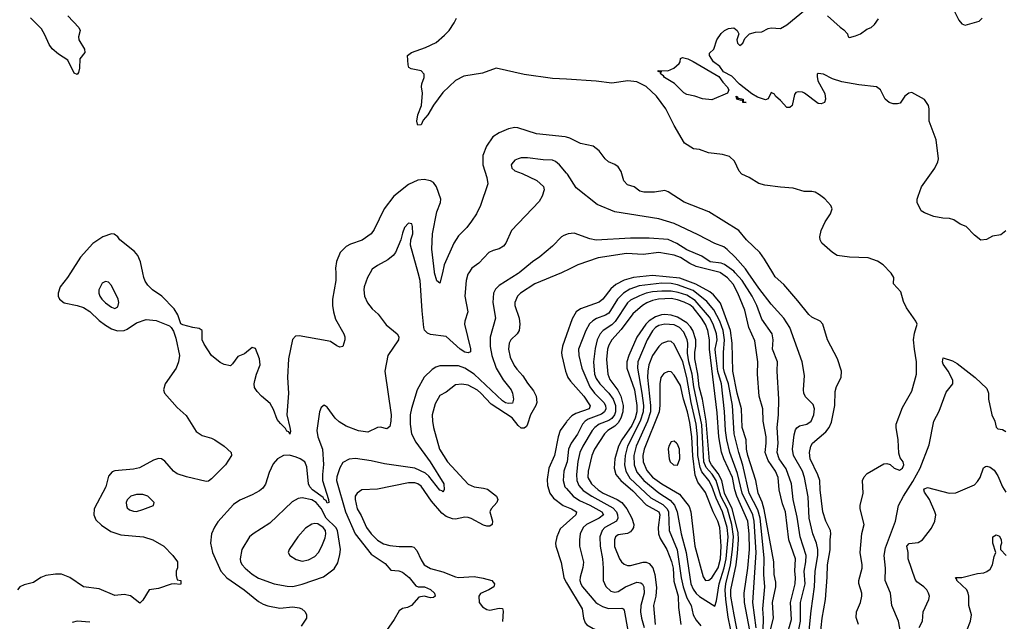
# Model space of a CAD drawing. Header units: inches. Extents: x 884549 to 1028252, y 526810 to 653624.
# Tile 632 of 656: x 976502 to 982801, y 567769 to 571619. Entities that reach past the tile are written whole.
import ezdxf

# ---------------------------------------------------------------- set-up
doc = ezdxf.new("R2010")
doc.units = ezdxf.units.IN
doc.header["$MEASUREMENT"] = 0
for name, color, linetype in [('A9576', 7, 'Continuous'), ('A9577', 7, 'Continuous'), ('A9586', 7, 'Continuous'), ('A9587', 7, 'Continuous')]:
    doc.layers.add(name, color=color, linetype=linetype)

msp = doc.modelspace()

# ---------------------------------------------------------------- linework, layer by layer
at = {"layer": 'A9576', "color": 5}
for points, elevation in [([(976826.8, 570000), (976807.6, 569970), (976761.7, 569910), (976747.4, 569870), (976747.9, 569850), (976756.9, 569830), (976787, 569807), (976870, 569791.5), (976910, 569777.2), (976950, 569751.3), (977010, 569695), (977050, 569664.1), (977090, 569641.5), (977128, 569628), (977170, 569630.8), (977190, 569639.4), (977250, 569679.4), (977310, 569700.2), (977374, 569694), (977459.3, 569659.3), (977470.4, 569650.4), (977485.3, 569625.3), (977501.7, 569581.7), (977525.3, 569470), (977517.6, 569430), (977502, 569390), (977431.8, 569290), (977421.3, 569250), (977428.2, 569230), (977510, 569137.6), (977565.9, 569085.9), (977630, 568984.4), (977670, 568959.5), (977730, 568942), (977750, 568930.3), (977810.5, 568890), (977855.5, 568850), (977858, 568830), (977819.5, 568770), (977730, 568681.1), (977710, 568667.1), (977695.6, 568664.4), (977570, 568693.3), (977510, 568712.5), (977485.6, 568730), (977430, 568794.8), (977410, 568808.2), (977390, 568811.2), (977358.7, 568801.3), (977268.3, 568751.7), (977230, 568742.5), (977110, 568732.8), (977093.4, 568726.6), (977070, 568698.7), (977052.8, 568630), (976979.3, 568490), (976976.1, 568450), (976990, 568417.8), (977024.7, 568384.7), (977084.7, 568344.7), (977150, 568323.9), (977294, 568310), (977353, 568290), (977423, 568250), (977481, 568190), (977510.8, 568150), (977510.9, 568110.9), (977502.8, 568090), (977503.5, 568063.5), (977510, 568034), (977532, 568030), (977532, 568010), (977530, 568006), (977489.5, 568009.5), (977470, 568006.6), (977390, 567980.3), (977330, 567971.8), (977290, 567903.7), (977270, 567886), (977210, 567932.3), (977170, 567940.7), (977110, 567935.6), (977010, 567976.4), (976910, 567989.7), (976823, 568050), (976770, 568071.6), (976730, 568071.9), (976670, 568063.1), (976637.6, 568050), (976590, 568016.8), (976530, 568002), (976503.8, 567990), (976488.9, 567970)], 2220), ([(978523.7, 570000), (978524.5, 569950), (978502.6, 569830), (978502.3, 569790), (978508.6, 569750), (978522.9, 569702.9), (978576.5, 569610), (978581.7, 569590), (978581.3, 569570), (978570, 569529), (978550, 569522.9), (978530, 569531.6), (978490, 569559.6), (978470, 569565.1), (978290, 569596.9), (978266.7, 569593.3), (978247.3, 569572.7), (978220.7, 569450), (978215.2, 569330), (978222.4, 569230), (978210.3, 569090), (978230.2, 569009.8), (978234, 568986), (978230, 568967.6), (978222.9, 568982.9), (978210, 568986.9), (978202.8, 569002.8), (978170, 569034.4), (978150, 569060.9), (978125.9, 569125.9), (978103.7, 569163.7), (978049.6, 569210), (978020.2, 569240.2), (978004.8, 569264.8), (978001.8, 569290), (978006, 569310), (978016.8, 569350), (978041, 569410), (978036.2, 569450), (978010, 569515.3), (977990, 569522), (977939.1, 569480.9), (977896.9, 569463.1), (977863.5, 569416.5), (977850, 569405.2), (977810, 569412), (977785.1, 569425.1), (977729.7, 569469.7), (977682, 569542), (977669.2, 569570), (977668.7, 569630), (977650, 569644), (977610, 569649.2), (977546, 569666), (977533.2, 569673.2), (977514, 569730), (977489.4, 569770), (977412.3, 569850), (977351.1, 569891.1), (977321.4, 569921.4), (977305.6, 569945.6), (977296.9, 569970), (977290.2, 570000)], 2220), ([(978744.4, 570000), (978726.2, 569970), (978705.8, 569910), (978703.6, 569890), (978708.9, 569850), (978727.3, 569807.3), (978757.6, 569770), (978795.3, 569735.3), (978846.5, 569666.5), (978916.3, 569610), (978928, 569590), (978924.9, 569570), (978857.6, 569470), (978836.9, 569370), (978877.4, 569090), (978877, 569050), (978870, 569017), (978850, 569000.7), (978810, 569011.8), (978790.4, 569009.6), (978730, 568980.5), (978670, 568988.9), (978590, 569018.9), (978546.2, 569046.2), (978520.5, 569070), (978470, 569139.3), (978450, 569152.7), (978430, 569137.2), (978419.5, 569110), (978402, 568990), (978410.2, 568950), (978439.6, 568870), (978446.1, 568773.9), (978439, 568710), (978439.7, 568670), (978478.5, 568550), (978480.4, 568530), (978470, 568525.3), (978462.7, 568542.7), (978450, 568548.7), (978442.5, 568562.5), (978375.9, 568610), (978358.2, 568630), (978349.9, 568650.1), (978338.1, 568758.1), (978325.6, 568790), (978296.9, 568810), (978270, 568820.2), (978228.2, 568831.8), (978190, 568831.2), (978150.2, 568809.8), (978123.4, 568776.6), (978098.2, 568721.8), (978073.8, 568646.2), (978057.9, 568622.1), (978036, 568604), (977990, 568579.1), (977910, 568545.4), (977870, 568516.3), (977770, 568405.4), (977747.7, 568372.3), (977728.3, 568330), (977723.2, 568270), (977735.2, 568210), (977789.5, 568090), (977826.8, 568046.8), (977938.8, 567970), (978030, 567897.1), (978059.4, 567879.4), (978090, 567868.8), (978165.8, 567854.2), (978250, 567861.3), (978290, 567856.5), (978306.8, 567850), (978327.3, 567830), (978336.3, 567810), (978337.3, 567790), (978302, 567738)], 2240), ([(979696.7, 570000), (979690, 569994.6), (979570, 569918), (979545.6, 569894.4), (979532.6, 569870), (979529.4, 569810), (979545.6, 569710), (979511.6, 569588.4), (979511.5, 569528.5), (979523.4, 569470), (979550.1, 569390.1), (979594.9, 569314.9), (979646.3, 569250), (979655.1, 569230), (979662, 569190), (979655.2, 569164.8), (979630, 569162.4), (979610, 569168.5), (979590, 569181.3), (979410, 569350), (979350, 569390.4), (979310, 569403.4), (979190, 569403.7), (979163.3, 569396.7), (979140, 569380), (979090, 569331.3), (979043.8, 569250), (979008.5, 569131.5), (979000.8, 569090), (978999.8, 569030), (979008.9, 568970), (979035.7, 568915.7), (979127.3, 568790), (979214.9, 568650), (979218.4, 568610), (979210, 568596), (979204, 568604), (979190, 568608.5), (979118.8, 568698.8), (979097.5, 568717.5), (979030, 568749.9), (978836.2, 568776.2), (978750, 568797), (978650, 568811.8), (978610, 568807.2), (978570, 568785.1), (978550, 568752), (978530, 568694), (978529.4, 568670), (978586.8, 568470), (978648.7, 568328.7), (978750, 568199.6), (978840.3, 568140.3), (978877.1, 568097.1), (978927.6, 568092.4), (978950, 568084.5), (978993.8, 568050), (979036.7, 567996.7), (979050.3, 567990.3), (979091.3, 567990), (979130, 567972.4), (979154.8, 567950), (979161, 567930), (979150, 567921.2), (979130, 567919.3), (979089.5, 567929.5), (979055.6, 567924.4), (979009, 567871), (978983.1, 567856.9), (978950, 567851.1), (978930, 567836.3), (978898.7, 567781.3), (978847.6, 567710)], 2260), ([(979967.8, 570000), (979796.9, 569930), (979705.6, 569870), (979687.6, 569850), (979668.6, 569810), (979669.4, 569790), (979697.1, 569710), (979702, 569670), (979696.8, 569630), (979685.4, 569610), (979643, 569570), (979633.1, 569550), (979628.4, 569510), (979640.5, 569460.5), (979666, 569406), (979682, 569382), (979720.7, 569340.7), (979750, 569292.4), (979790, 569244.7), (979805.7, 569210), (979809.6, 569170), (979804.7, 569150), (979770.8, 569090), (979751.7, 569030), (979743.4, 569016.6), (979730, 569005), (979710, 569006.3), (979690, 569023.2), (979651.6, 569071.6), (979518.4, 569158.4), (979452.4, 569230), (979430, 569247.7), (979370, 569279.6), (979330, 569287.4), (979290, 569283.8), (979230, 569235.3), (979190, 569213.7), (979159.1, 569160.9), (979141.3, 569090), (979142, 569050), (979149.2, 569010), (979188.3, 568870), (979238.3, 568790), (979370, 568648.1), (979410, 568629.5), (979470, 568621.8), (979494.2, 568614.2), (979552.4, 568570), (979560.8, 568550), (979554.9, 568530), (979518.7, 568490), (979508.9, 568470), (979527.2, 568410), (979524.4, 568390), (979510, 568378), (979490, 568377.8), (979470, 568383.7), (979390, 568427.2), (979370, 568433.6), (979350, 568435), (979290, 568422.6), (979270, 568425.4), (979230, 568441), (979202.5, 568462.5), (979137.4, 568537.4), (979070, 568633.8), (979050, 568649), (979030, 568656.3), (978990, 568655), (978790, 568614.8), (978691.3, 568610), (978661.1, 568590), (978649.2, 568570), (978648.1, 568550), (978661.6, 568490), (978687.2, 568447.2), (978721.4, 568370), (978750.1, 568330.1), (978790, 568289.4), (978830, 568266.1), (978870, 568255.5), (978930, 568247.2), (979007.7, 568247.7), (979023, 568243), (979043.5, 568223.5), (979070, 568163.1), (979090, 568131.6), (979130, 568107.5), (979210, 568087.1), (979290, 568053.4), (979310, 568050.1), (979410, 568055.7), (979466.5, 568046.5), (979522, 568030), (979540.3, 568010), (979535.6, 567990), (979503.1, 567970), (979450, 567948.4), (979439, 567930), (979442.3, 567890), (979461.8, 567861.8), (979490, 567844.7), (979510, 567841.3), (979570, 567852.7), (979590, 567851.5), (979594.7, 567834.7), (979591, 567769)], 2280), ([(979374.7, 570000), (979368.4, 569990), (979357.7, 569950), (979349.4, 569850), (979369.3, 569750), (979349.6, 569690.4), (979348.3, 569670), (979386.4, 569513.6), (979385.1, 569494.9), (979370, 569486.8), (979350, 569492.3), (979320.2, 569510), (979230, 569592.2), (979130, 569603.9), (979110, 569613.3), (979092.2, 569632.2), (979086.9, 569650), (979076.2, 569756.2), (979064.5, 569950), (979050.9, 570000)], 2240), ([(979205.8, 570000), (979190, 569934), (979170, 569949.3), (979156.4, 570000)], 2220), ([(980000, 569602.8), (979974.4, 569530), (979968.9, 569490), (979971.2, 569470), (979993.5, 569370), (980000, 569353.2)], 2320), ([(980000, 569046.7), (979960.2, 568990), (979946.4, 568950), (979922.5, 568830), (979886.2, 568750), (979877.1, 568677.1), (979877.7, 568637.7), (979892.5, 568590), (979917.3, 568557.3), (979977.8, 568510), (980000, 568501.8)], 2320), ([(980000, 568779.4), (979982.1, 568730), (979977.8, 568670), (979989.5, 568630), (980000, 568618.3)], 2340), ([(980000, 568397.4), (979958.7, 568361.3), (979937.5, 568310), (979930.2, 568270), (979932.2, 568250), (979966.3, 568146.3), (979983.1, 568050), (979990.6, 568030), (980000, 568014.7)], 2320), ([(976950, 567764.8), (976870, 567769.8), (976837.6, 567762.4)], 2240)]:
    msp.add_lwpolyline(points, dxfattribs=dict(at, elevation=elevation))
for points, elevation in [([(977050, 569943.6), (977030, 569933.6), (977007.8, 569890), (977007.8, 569870), (977014, 569850), (977027.1, 569830), (977050, 569808), (977090, 569780.3), (977110, 569772.2), (977130, 569782), (977135.6, 569810), (977130.9, 569830), (977090, 569918), (977070, 569940.7)], 2240), ([(977250, 568581.7), (977214, 568570), (977190, 568546), (977183.6, 568530), (977184.7, 568510), (977190, 568496.3), (977203.9, 568483.9), (977230, 568473.7), (977250, 568472.2), (977290, 568484.9), (977357.2, 568510), (977362, 568530), (977321.2, 568570), (977290, 568581.1)], 2240), ([(978310, 568559.9), (978283.6, 568556.4), (978246.1, 568533.9), (978102, 568398), (977995.8, 568330), (977971.8, 568310), (977922.4, 568230), (977912.2, 568170), (977915.2, 568150), (977925.2, 568130), (977943.6, 568110), (977990, 568070.9), (978030, 568046.6), (978130, 568010.2), (978214, 567994), (978250, 567992.1), (978310, 568007.8), (978445.2, 568054.8), (978514.5, 568105.5), (978536.4, 568143.6), (978550, 568197.1), (978553.4, 568230), (978534.4, 568350), (978525, 568370), (978462.4, 568430), (978430, 568492), (978398.4, 568530), (978370, 568547.6)], 2260), ([(978390, 568396.4), (978370, 568392.1), (978330, 568366.3), (978281.7, 568310), (978224.9, 568230), (978219.1, 568210), (978230.6, 568190), (978270, 568164), (978310, 568154.7), (978350, 568162), (978390, 568185.2), (978412.7, 568210), (978435.3, 568250), (978455.8, 568304.2), (978460.2, 568330), (978457.5, 568350), (978443.8, 568370), (978410, 568393.3)], 2280)]:
    msp.add_lwpolyline(points, close=True, dxfattribs=dict(at, elevation=elevation))
at = {"layer": 'A9577', "color": 5}
for points, elevation in [([(976810, 571643.1), (976880.5, 571570), (976888.2, 571550), (976878.7, 571510), (976881.3, 571490), (976915.8, 571430), (976918.4, 571410), (976886.9, 571370), (976884, 571310), (976878, 571282), (976870, 571269.3), (976850, 571278), (976810, 571359.7), (976750, 571399.3), (976710, 571433.3), (976690, 571460.4), (976663, 571523), (976640.8, 571560.8), (976570.6, 571630.6)], 2180), ([(980000, 571237.8), (979910, 571243.7), (979729.1, 571269.1), (979550, 571309), (979463.6, 571276.4), (979342.8, 571257.2), (979290, 571231.3), (979210, 571154), (979150, 571072), (979112.9, 571010), (979084, 570976), (979070, 570947), (979050, 570945.1), (979046, 570950), (979043.5, 570970), (979049.7, 571010), (979072.2, 571070), (979078.4, 571150), (979072, 571190), (979074.5, 571210), (979089.4, 571250), (979089.3, 571270), (979070, 571292), (979005.6, 571305.6), (978992.5, 571312.5), (978986.6, 571330), (978984, 571390), (979009, 571410), (979098.6, 571441.4), (979166.3, 571473.7), (979220.5, 571519.5), (979249.1, 571550.9), (979281.3, 571598.7), (979296.5, 571630)], 2180), ([(980000, 570867.6), (979990.6, 570870.6), (979809, 570889), (979688.2, 570928.2), (979669.8, 570929.8), (979630, 570921.2), (979570, 570895.9), (979529.2, 570870), (979488.5, 570810), (979465.7, 570750), (979465.5, 570690), (979490.2, 570609.8), (979496.1, 570570), (979450.3, 570430), (979423.9, 570376.1), (979392.6, 570330), (979362.4, 570290), (979310, 570235.7), (979280.4, 570190), (979217.8, 570050), (979205.8, 570000)], 2220), ([(980000, 570637.3), (979956.4, 570690), (979930, 570711.9), (979910, 570719.8), (979850, 570722), (979750, 570735.3), (979710, 570735.1), (979690, 570729.6), (979670, 570719.7), (979650, 570698), (979646.5, 570690), (979650.4, 570670), (979670, 570652.4), (979715.6, 570635.6), (979809.4, 570589.4), (979852.4, 570552.4), (979857.6, 570530), (979844.2, 570490), (979825, 570455), (979649.2, 570270.8), (979612, 570190), (979596.4, 570170), (979570, 570152.8), (979530, 570142.9), (979503.5, 570130), (979438.7, 570061.3), (979393.8, 570030), (979374.7, 570000)], 2240), ([(979156.4, 570000), (979155.1, 570004.9), (979139.3, 570150), (979142.3, 570250), (979171.3, 570390), (979194.3, 570450), (979196.6, 570470), (979168.9, 570550), (979150, 570576.8), (979130, 570588.8), (979090, 570596.5), (979050, 570591.9), (978990, 570565.6), (978894.7, 570490), (978834.5, 570410), (978770, 570277), (978750, 570249.6), (978692.3, 570207.7), (978617.6, 570182.4), (978590, 570167.8), (978551.3, 570128.7), (978528.1, 570071.9), (978523.2, 570030), (978523.7, 570000)], 2220), ([(979050.9, 570000), (979002.6, 570177.4), (979003.6, 570210), (979016.9, 570250), (979015.6, 570295.6), (979010, 570314), (978990, 570318), (978963.7, 570290), (978950, 570254), (978940.3, 570210), (978906.9, 570130), (978891.5, 570110), (978857.7, 570082.3), (978790, 570047), (978757.9, 570022.1), (978744.4, 570000)], 2240), ([(977290.2, 570000), (977274.7, 570070), (977256.9, 570110), (977235.7, 570135.7), (977142.9, 570210), (977129.5, 570230), (977106.5, 570246.5), (977090, 570248.2), (977033.4, 570230), (976970, 570187.6), (976890, 570098.7), (976826.8, 570000)], 2220), ([(980000, 570245.2), (979982.4, 570237.6), (979968.4, 570230), (979910, 570171.1), (979830, 570100.9), (979782.6, 570070), (979696.7, 570000)], 2260), ([(980000, 570014.1), (979990, 570009.1), (979967.8, 570000)], 2280)]:
    msp.add_lwpolyline(points, dxfattribs=dict(at, elevation=elevation))
at = {"layer": 'A9586', "color": 5}
for points, elevation in [([(981304.9, 567715.1), (981323.8, 567790), (981317.1, 567890), (981340.4, 567990), (981339.4, 568019.4), (981328.9, 568070), (981327.6, 568150), (981264.3, 568484.3), (981251.6, 568531.6), (981227.2, 568590), (981210.9, 568670), (981159.8, 568830), (981152.5, 568870), (981149.3, 568930), (981123.1, 569010), (981120.3, 569130), (981092.8, 569230), (981065.2, 569370), (981060.5, 569550), (981050.2, 569630), (980984.9, 569804.9), (980939.6, 569859.6), (980917.5, 569877.5), (980826.7, 569926.7), (980725.4, 569965.4), (980550, 569983.2), (980429.8, 569970.2), (980370, 569953.4), (980315.4, 569924.6), (980282.9, 569897.1), (980231.8, 569830), (980210, 569811.1), (980089, 569770), (980062.9, 569750), (980035.7, 569704.3), (980000, 569602.8)], 2320), ([(981407.8, 567670), (981438.9, 567781.1), (981434.2, 567890), (981463.1, 568010), (981464.7, 568050), (981460.2, 568090), (981465, 568170), (981423.6, 568290), (981401.3, 568470), (981382.2, 568522.2), (981361.7, 568610), (981353.7, 568690), (981337.2, 568730), (981290, 568798.5), (981270.7, 568850), (981277.6, 568910), (981276.7, 568950), (981258.7, 569050), (981256.5, 569130), (981231.7, 569210), (981222.5, 569350), (981223.2, 569430), (981205.1, 569565.1), (981167.7, 569650), (981140.5, 569760.5), (981096.5, 569870), (981066, 569926), (981030, 569968.4), (980985.9, 570000)], 2280), ([(981475.7, 567664.3), (981497.5, 567770), (981497.1, 567890), (981526.8, 568010), (981520.9, 568090), (981531.7, 568150), (981532.9, 568190), (981495.2, 568310), (981476.4, 568436.4), (981450.9, 568550), (981438.7, 568650), (981405.4, 568745.4), (981361.3, 568810), (981347.4, 568850), (981354, 568910), (981347.2, 569010), (981357.5, 569090), (981359.5, 569190), (981346.9, 569370), (981351.1, 569430), (981317.3, 569510), (981322.7, 569570), (981315.2, 569610), (981250, 569702.7), (981217.6, 569790), (981188.4, 569850), (981124.1, 569950), (981079.3, 570000)], 2260), ([(981551.3, 567690), (981564.4, 567835.6), (981587, 567990), (981591.1, 568090), (981608.1, 568190), (981608.6, 568230), (981599.9, 568270), (981575.9, 568330), (981553.6, 568430), (981545.7, 568565.7), (981523.6, 568690), (981509.3, 568730), (981453.1, 568830), (981445, 568870), (981456.9, 568963.1), (981465.1, 568994.9), (981472.9, 569007.1), (981490, 569019.7), (981536.9, 569030), (981564.8, 569050), (981583, 569090), (981587.2, 569130), (981577.3, 569157.3), (981530, 569206.6), (981519.3, 569230), (981516.5, 569250), (981522, 569342), (981508.7, 569430), (981429.9, 569650), (981390, 569708.8), (981310, 569798.9), (981230, 569901.1), (981162.2, 570000)], 2240), ([(981622.7, 567670), (981634.8, 567790), (981658.2, 567910), (981668.7, 568051.3), (981669.2, 568130), (981687.3, 568227.3), (981686.9, 568290), (981691.7, 568330), (981688.3, 568350), (981659.1, 568410), (981639.9, 568470), (981623.1, 568610), (981620.7, 568670), (981607.8, 568707.8), (981559.9, 568810), (981554.1, 568850), (981563.2, 568890), (981573, 568910), (981658.5, 568981.5), (981679.8, 569010), (981695.7, 569044.3), (981716.1, 569150), (981720, 569240), (981728.2, 569271.8), (981758.2, 569330), (981758.5, 569370), (981733.7, 569450), (981670.9, 569570), (981640.5, 569670), (981622, 569690), (981570, 569715.1), (981550, 569732.6), (981480.5, 569820.5), (981390, 569924.4), (981334.6, 569974.6), (981319.3, 570000)], 2220), ([(981868.7, 567750), (981853.5, 567793.5), (981856.2, 567830), (981881.2, 567890), (981889.8, 567930), (981889, 567950), (981870.5, 568010.5), (981871.2, 568031.2), (981891.1, 568110), (981892.7, 568130), (981878.9, 568210), (981889.2, 568330.8), (981903.5, 568390), (981878.7, 568490), (981878.6, 568510), (981898.6, 568590), (981893.7, 568670), (981905.2, 568694.8), (981924.5, 568715.5), (982030, 568776.3), (982050, 568779.1), (982070, 568774), (982097.3, 568750), (982130, 568737.6), (982150.7, 568750), (982157.6, 568770), (982153.5, 568790), (982135.1, 568815.1), (982125.3, 568845.3), (982122.2, 568930), (982108.5, 569010), (982109.7, 569030), (982150, 569137.3), (982210, 569242), (982238.8, 569350), (982240.2, 569430), (982225.6, 569510), (982221, 569570), (982226.6, 569613.4), (982244.5, 569670), (982236, 569690), (982176.4, 569776.4), (982156.8, 569816.8), (982138.1, 569878.1), (982091.6, 569930), (982094.3, 569970), (982077.3, 569997.3), (982074.5, 570000)], 2180), ([(981257.9, 567710), (981260.8, 567790), (981255.6, 567850), (981268.8, 567990), (981262.4, 568070), (981264, 568176), (981238.3, 568430), (981223.2, 568483.2), (981169.5, 568590), (981128.1, 568768.1), (981101.8, 568850), (981072, 568970), (981062.3, 569150), (981036.4, 569290), (981010, 569361.3), (981004.5, 569390), (981003.9, 569490), (981010.2, 569570.2), (981002.9, 569630), (980980.2, 569690), (980942.6, 569762.6), (980897, 569817), (980810, 569886.4), (980710, 569922.4), (980669.8, 569930.2), (980610, 569932.4), (980464.2, 569915.8), (980404.7, 569895.3), (980365.8, 569870), (980326.8, 569830), (980270, 569741.6), (980250, 569728.1), (980192.4, 569707.6), (980168.1, 569691.9), (980147.4, 569672.6), (980123.6, 569630), (980077.9, 569510), (980079.3, 569470), (980098.4, 569390), (980150.4, 569270), (980180.1, 569230), (980239, 569170), (980250.4, 569150), (980252.4, 569130), (980242.7, 569110), (980224.6, 569095.4), (980138, 569062), (980119.4, 569050), (980101.6, 569030), (980070, 568966.9), (980030, 568909), (980012.5, 568870), (980003.8, 568790), (980000, 568779.4)], 2340), ([(981213.3, 567726.7), (981191.9, 567890), (981214.4, 568210), (981201.3, 568410), (981191.7, 568451.7), (981123, 568590), (981094.8, 568714.8), (981045.3, 568850), (981025, 568930), (981016.9, 568990), (981011.7, 569111.7), (980991.6, 569288.4), (980968.5, 569368.5), (980952.6, 569487.4), (980952.3, 569510), (980963.1, 569570), (980960.1, 569610), (980939.2, 569670), (980915, 569715), (980823.3, 569823.3), (980770, 569855.9), (980714, 569874), (980670, 569881.7), (980610, 569883.1), (980550, 569877.2), (980510.3, 569869.7), (980466.8, 569853.2), (980410, 569824), (980390, 569808.4), (980312.2, 569687.8), (980290, 569666.8), (980235.5, 569630), (980216.1, 569610), (980196.6, 569570), (980183.7, 569516.3), (980173.4, 569430), (980179.7, 569350), (980190, 569323.7), (980213.3, 569290), (980270.5, 569230), (980299, 569190), (980313.9, 569150), (980313.8, 569110), (980306.3, 569090), (980290, 569067.8), (980270, 569054.5), (980208.9, 569030), (980182.4, 569010), (980165.4, 568990), (980103.7, 568890), (980084.9, 568850), (980072, 568792), (980065, 568710), (980066.6, 568670), (980079.5, 568639.5), (980107.5, 568607.5), (980161.5, 568570), (980295.6, 568495.6), (980319.1, 568470), (980327.4, 568450), (980328.8, 568430), (980319.2, 568410), (980245.5, 568370), (980227.8, 568350), (980214.4, 568310), (980214.8, 568250), (980230.1, 568169.9), (980235.3, 568110), (980235.5, 568030), (980251.5, 567991.5), (980283, 567963), (980310, 567955.1), (980330, 567960.4), (980377.2, 567990), (980450, 568019.5), (980476.4, 568016.4), (980487.4, 568007.4), (980495, 567990), (980496.8, 567950), (980475.7, 567870), (980474.6, 567830), (980479.4, 567790), (980496.3, 567730)], 2360), ([(981174, 567710), (981138.6, 567890), (981136.8, 567950), (981160.9, 568110), (981171.2, 568230), (981168.6, 568328.6), (981159.9, 568410), (981090.2, 568570), (981077.5, 568610), (981062.1, 568690), (981006.1, 568810), (980992.6, 568852.6), (980974, 568950), (980963, 569103), (980915.7, 569510), (980915.7, 569570), (980903.9, 569630), (980888.4, 569668.4), (980864.4, 569710), (980810, 569778), (980790, 569794.4), (980752.5, 569812.5), (980710, 569827.4), (980670, 569835.4), (980588.4, 569831.6), (980550, 569822.1), (980513.4, 569806.6), (980485.9, 569790), (980423.8, 569736.2), (980350, 569636.7), (980289.7, 569570), (980270, 569536.8), (980262.4, 569510), (980255.6, 569444.4), (980264.1, 569350), (980277, 569317), (980328.1, 569248.1), (980346.9, 569210), (980361.9, 569150), (980359.5, 569110), (980347, 569070), (980330, 569039.4), (980310, 569018.6), (980264.8, 568990), (980242.4, 568970), (980179.4, 568870), (980162.2, 568830), (980139.3, 568730), (980137.6, 568690), (980159.4, 568650), (980203.3, 568610), (980234.6, 568590), (980324.7, 568550), (980353.3, 568530), (980386.4, 568490), (980417.4, 568430), (980430.6, 568390), (980428.9, 568370), (980421.9, 568358.1), (980410, 568342.7), (980390, 568330.5), (980330, 568323.2), (980314.4, 568310), (980306.5, 568290), (980307.4, 568247.4), (980338.3, 568170), (980351.1, 568151.1), (980370, 568134.7), (980390, 568127), (980410, 568126.8), (980490, 568148), (980510, 568147.9), (980530, 568140.4), (980552.5, 568112.5), (980566.2, 568070), (980575.2, 567984.8), (980571.7, 567930), (980555.7, 567870), (980568.2, 567750)], 2380), ([(981098.3, 567678.3), (981071.8, 567811.8), (981052.4, 567930), (981051.9, 567970), (981084.6, 568130), (981095, 568205), (981100.2, 568290), (981097.4, 568337.4), (981060.4, 568490), (981011, 568590), (980994.1, 568670), (980970, 568714.9), (980926.9, 568770), (980914.2, 568794.2), (980894.7, 569050), (980870.9, 569190), (980849.6, 569270), (980840.7, 569350), (980820.7, 569450), (980821.4, 569490), (980828.6, 569530), (980827.1, 569570), (980807.9, 569630), (980793.6, 569653.6), (980770, 569679.2), (980710, 569716.8), (980670, 569729.5), (980630, 569733.7), (980608.7, 569731.3), (980570, 569717.2), (980530, 569691.9), (980508, 569670), (980450, 569588.1), (980397.9, 569470), (980387.2, 569430), (980387.1, 569390), (980436.2, 569250), (980450.6, 569150), (980449.6, 569110), (980438.5, 569070), (980417.6, 569022.4), (980353.8, 568930), (980332.8, 568890), (980308.7, 568810), (980306.1, 568750), (980316.5, 568710), (980346.8, 568670), (980423.8, 568603.8), (980510, 568513.9), (980590.1, 568470), (980597.3, 568450), (980587.4, 568370), (980589, 568330), (980600, 568300), (980643, 568230), (980672.1, 568152.1), (980681.8, 568110), (980686.5, 568026.5), (980715.3, 567930), (980716.9, 567856.9), (980730.7, 567750)], 2420), ([(981065.2, 567650), (981035.2, 567795.2), (981019.6, 567910), (981015.9, 567970), (981019.3, 568010), (981048.8, 568131.2), (981062.9, 568230), (981068.1, 568311.9), (981057, 568390), (981030, 568489.4), (980986.8, 568570), (980956.8, 568670), (980931.2, 568711.2), (980893.6, 568753.6), (980879.2, 568790), (980866.1, 569026.1), (980813.8, 569270), (980803.4, 569350), (980783.1, 569430), (980775, 569485), (980777, 569550), (980772.7, 569570), (980750, 569620.6), (980723, 569650), (980690, 569666), (980630, 569671.1), (980590, 569661.8), (980570, 569649.9), (980550, 569628), (980515.2, 569570), (980457.1, 569430), (980455, 569390), (980482.3, 569230), (980491.8, 569150), (980491.4, 569110), (980472.2, 569050), (980391.2, 568890), (980375.3, 568830), (980371.6, 568770), (980379.7, 568730), (980406.3, 568686.3), (980539, 568559), (980616.5, 568516.5), (980644.8, 568490), (980651.7, 568470), (980656.6, 568350), (980707.5, 568227.5), (980732.9, 568047.1), (980745.8, 567990), (980770, 567920.1), (980796.8, 567870), (980811.4, 567810), (980830, 567775.9), (980859.7, 567739.7)], 2440), ([(982140.4, 567680.4), (982123.7, 567770), (982081.7, 567870), (982074, 567950), (982037.8, 568030), (982040.2, 568110), (982033.3, 568190), (982040.9, 568239.1), (982105.9, 568410), (982124.5, 568510), (982155.1, 568570), (982216.9, 568663.1), (982262.9, 568750), (982320.9, 568899.1), (982350.7, 569050), (982385, 569115), (982430, 569236.3), (982471.2, 569288.8), (982471.1, 569310), (982464, 569330), (982442.7, 569370), (982410, 569415.1), (982405.3, 569430), (982410, 569454.9), (982470, 569436.8), (982500.3, 569420.3), (982614.9, 569330), (982690, 569258.4), (982699, 569230), (982700.4, 569190), (982721.6, 569090), (982740.3, 569050), (982750, 569011), (982760.4, 569000.4), (982790, 568996.3), (982810, 568984.9)], 2160), ([(980000, 569353.2), (980009, 569330), (980025.5, 569305.5), (980110.5, 569210), (980150.8, 569149.2), (980144.7, 569130), (980060.9, 569099.1), (980035.3, 569084.7), (980002.3, 569050), (980000, 569046.7)], 2320), ([(982256.8, 567730), (982277.2, 567770), (982281.7, 567830), (982318.3, 567910), (982321.7, 567930), (982316.4, 567950), (982304.5, 567970), (982286.4, 567990), (982242.1, 568022.1), (982230, 568038.9), (982186, 568170), (982186, 568210), (982178, 568250), (982192, 568268), (982250, 568273.8), (982278.7, 568290), (982335.4, 568364.6), (982357.4, 568410), (982363, 568450), (982356.9, 568470), (982323.1, 568550), (982290, 568595.1), (982286, 568610), (982290, 568618), (982310, 568626.5), (982449.3, 568589.3), (982490, 568591.2), (982610, 568643.8), (982630, 568663.5), (982646.6, 568690), (982668.8, 568751.2), (982680.2, 568759.8), (982690, 568762.7), (982710, 568756.6), (982736.5, 568736.5), (982760.7, 568700.7), (982790, 568630.3), (982810, 568596.4)], 2140), ([(980000, 568618.3), (980043.7, 568570), (980083.5, 568543.5), (980150, 568513.1), (980226.6, 568470), (980236.6, 568450), (980209.4, 568430), (980128, 568390), (980106.6, 568370), (980087.8, 568330), (980082.5, 568290), (980083.5, 568250), (980108.9, 568148.9), (980105.6, 568114.4), (980088.2, 568051.8), (980086.5, 568030), (980090.8, 568010), (980102.7, 567990), (980187.9, 567890), (980200.7, 567880.7), (980230, 567864), (980268.1, 567851.9), (980353.1, 567853.1), (980362.8, 567850), (980370, 567841), (980393.1, 567710)], 2340), ([(980000, 568501.8), (980031.6, 568490), (980064.2, 568470), (980060.2, 568450), (980000, 568397.4)], 2320), ([(982561.3, 567710), (982584.4, 567770), (982591.2, 567810), (982574.5, 567870), (982575, 567930), (982570.9, 567950), (982560.9, 567970), (982497, 568030), (982498, 568038), (982489.3, 568050), (982530, 568050.3), (982630, 568075.5), (982670, 568080.7), (982690, 568087.7), (982710, 568104), (982724.5, 568130), (982736.2, 568183.8), (982747, 568210), (982728.7, 568268.7), (982727.6, 568310), (982750, 568323.6), (982770, 568314.2), (982781, 568290), (982783.5, 568270), (982776.5, 568250), (982777.6, 568230), (982813.3, 568190)], 2120), ([(980000, 568014.7), (980100.9, 567850), (980109.5, 567790), (980120, 567760), (980130, 567746.3), (980170, 567724.4), (980210, 567709.4), (980259.6, 567699.6), (980274.9, 567690), (980250.1, 567649.9), (980230, 567596.3), (980194, 567550), (980188.9, 567530), (980198.1, 567490), (980230, 567448.3), (980239.4, 567430), (980242.9, 567410), (980231.8, 567388.2), (980210, 567381.1), (980190, 567381.3), (980170, 567388), (980113, 567433), (980073.4, 567453.4), (980000, 567477.8)], 2320)]:
    msp.add_lwpolyline(points, dxfattribs=dict(at, elevation=elevation))
for points, elevation in [([(980650, 569562.1), (980610, 569547.7), (980590, 569528.2), (980551.2, 569470), (980526.8, 569410), (980519.5, 569370), (980518.7, 569330), (980537.5, 569150), (980537.3, 569110), (980517.7, 569050), (980445.7, 568890), (980431.5, 568830), (980433.1, 568770), (980450, 568724.2), (980494.2, 568670), (980590, 568591.9), (980663.8, 568543.8), (980691.8, 568511.8), (980707.6, 568470), (980733, 568330), (980765.2, 568210), (980794.7, 568010), (980810, 567975.3), (980830, 567946.6), (980850, 567928.4), (980950, 567867.3), (980959.8, 567900.2), (980977, 568010), (981009, 568111), (981021.5, 568170), (981033.9, 568310), (981028.9, 568370), (980998.8, 568470), (980957.5, 568557.5), (980930, 568634.5), (980910, 568670.7), (980866.6, 568726.6), (980854.3, 568754.3), (980841.3, 568830), (980838.4, 568950), (980830.5, 569030), (980798.7, 569170), (980770.5, 569330), (980744.6, 569430), (980690, 569543.5), (980670, 569560.2)], 2460), ([(980650, 569368.1), (980623.7, 569356.3), (980603.2, 569330), (980597.2, 569290), (980597.4, 569150), (980593.1, 569110), (980496.3, 568870), (980488.3, 568830), (980490.7, 568790), (980514.7, 568734.7), (980550, 568692.4), (980610, 568649.4), (980723.1, 568583.1), (980784, 568504), (980796.1, 568470), (980821.3, 568250), (980873.9, 568053.9), (980890.2, 568030.2), (980910, 568031.9), (980930, 568047.9), (980970, 568111.2), (980986, 568170), (980990, 568250), (980980.1, 568370), (980969.1, 568410), (980939.3, 568470), (980890, 568594), (980840.9, 568660.9), (980824.1, 568704.1), (980808.4, 568828.4), (980801.9, 568950), (980790, 569042.2), (980774.6, 569110), (980747.7, 569190), (980730, 569277.8), (980690, 569345.6), (980670, 569365.6)], 2480), ([(980690, 568921.8), (980670, 568918.8), (980654.4, 568890), (980650.8, 568870), (980656.3, 568810), (980664.2, 568790), (980684.4, 568770), (980710, 568769.6), (980726.1, 568810), (980722.9, 568870), (980710, 568903.5), (980703.1, 568910)], 2520)]:
    msp.add_lwpolyline(points, close=True, dxfattribs=dict(at, elevation=elevation))
at = {"layer": 'A9587', "color": 5}
for points, elevation in [([(982452.3, 571732.3), (982510, 571617.1), (982530, 571592.7), (982550, 571583.7), (982640.3, 571610), (982660.2, 571630)], 2160), ([(982810, 570268), (982778, 570242), (982725.4, 570234.6), (982686.4, 570213.6), (982650, 570209.3), (982610, 570240.9), (982556.1, 570296.1), (982518, 570310), (982478.9, 570338.9), (982450, 570347.4), (982408.4, 570348.4), (982350, 570359.5), (982290, 570382.4), (982270, 570397), (982244.4, 570450), (982243.5, 570470), (982249.7, 570490.3), (982272, 570550), (982355.6, 570670), (982376.2, 570710), (982379.6, 570730), (982366, 570850), (982321.2, 570970), (982320.2, 571050), (982315.7, 571070), (982290, 571108.4), (982210, 571152.7), (982190, 571149.2), (982164.7, 571130), (982134, 571086), (982118.7, 571081.3), (982090, 571081.7), (982063.7, 571090), (982038.4, 571110), (982009.7, 571170), (981982.4, 571190), (981870, 571201.8), (981762.1, 571222.1), (981701.6, 571241.6), (981643.7, 571270), (981610, 571274.7), (981604.4, 571270), (981603.9, 571256.1), (981609, 571229), (981652.8, 571147.2), (981657.3, 571110), (981650, 571088.7), (981630, 571081.2), (981610, 571083.7), (981522, 571150), (981510, 571155.6), (981482, 571158), (981466.3, 571153.7), (981458.7, 571141.3), (981443.1, 571070), (981430, 571056.9), (981410, 571056.9), (981370, 571103), (981338, 571130), (981330, 571143.7), (981310, 571153.2), (981290, 571112.7), (981272.8, 571107.2), (981222.8, 571122.8), (981185.3, 571145.3), (981107.6, 571207.6), (981057, 571257), (981005.2, 571285.2), (980980.1, 571320.1), (980941.3, 571350), (980916, 571390), (980915.3, 571404.7), (980942, 571430), (980961.2, 571490), (980990, 571531.3), (981010, 571551), (981036.5, 571563.5), (981070, 571566.8), (981091, 571550), (981102.8, 571530), (981090.8, 571490), (981094, 571470), (981110, 571454), (981129.2, 571470), (981140.1, 571499.9), (981171.7, 571528.3), (981210, 571540.5), (981250, 571542), (981290, 571562.8), (981310, 571567.3), (981370, 571563.7), (981410, 571586.3), (981530, 571683.6)], 2160), ([(981670, 571644.7), (981750, 571571.3), (981774.4, 571554.4), (981798, 571530), (981802, 571510), (981810, 571504.7), (981850, 571515.5), (981880.9, 571530), (981921.4, 571558.6), (981949.2, 571570), (981970, 571588.7), (981995.4, 571624.6)], 2160), ([(982074.5, 570000), (982025.1, 570050), (981990, 570074), (981930, 570094.7), (981810, 570100.4), (981731.2, 570111.2), (981702.7, 570130), (981634.5, 570190), (981623.5, 570210), (981621.7, 570230), (981629.7, 570270), (981654.2, 570325.8), (981690, 570377.3), (981700.5, 570410), (981692.3, 570430), (981652.9, 570472.9), (981618.9, 570498.9), (981590, 570515.5), (981570, 570520.3), (981519.8, 570519.8), (981450, 570541.5), (981370, 570547.6), (981270, 570561), (981230, 570571.1), (981168.5, 570608.5), (981122, 570630), (981105, 570650), (981074.6, 570714.6), (981043, 570743), (980997.8, 570757.8), (980908.2, 570768.2), (980850, 570787.9), (980812.7, 570792.7), (980755.6, 570830), (980690, 570942.4), (980634.6, 571050), (980576.5, 571130), (980510, 571192.4), (980450, 571221.6), (980392.4, 571227.6), (980290, 571214), (980190, 571225.5), (980000, 571237.8)], 2180), ([(981319.3, 570000), (981267.1, 570087.1), (981236, 570130), (981151.1, 570210), (981101.7, 570270), (980910, 570389.8), (980752, 570452), (980650, 570517.7), (980630, 570525.4), (980564.2, 570515.8), (980494.8, 570514.8), (980470, 570522.6), (980433.2, 570550), (980390, 570562.2), (980367.8, 570587.8), (980348.9, 570648.9), (980330, 570677.6), (980310, 570692.8), (980269.6, 570710), (980247.8, 570730), (980210, 570779.6), (980169.8, 570809.8), (980090, 570827.6), (980020.9, 570860.9), (980000, 570867.6)], 2220), ([(981162.2, 570000), (981145, 570025), (981079.7, 570099.7), (981029.1, 570149.1), (981006, 570166), (980950, 570186.2), (980843.2, 570243.2), (980690, 570315), (980590, 570344.1), (980309, 570389), (980197.2, 570437.2), (980062.4, 570542.4), (980006, 570630), (980000, 570637.3)], 2240), ([(981079.3, 570000), (981070.3, 570010), (981010, 570053.4), (980990, 570061.8), (980918.3, 570070), (980865.2, 570105.2), (980770, 570146.9), (980706.2, 570186.2), (980650, 570212.7), (980530, 570220.6), (980410, 570220.9), (980190, 570208.5), (980150, 570216.5), (980050, 570254), (980011, 570250), (980000, 570245.2)], 2260), ([(980985.9, 570000), (980982.5, 570002.5), (980830, 570039.8), (980790, 570059), (980730, 570098.4), (980690, 570112.3), (980590, 570129), (980490, 570117.2), (980383.5, 570123.5), (980203.5, 570096.5), (980072.7, 570050), (980000, 570014.1)], 2280)]:
    msp.add_lwpolyline(points, dxfattribs=dict(at, elevation=elevation))
at = {"layer": 'A9587', "color": 5, "elevation": 2160}
for points in [[(980930, 571106.3), (980870, 571113.6), (980822, 571130), (980770, 571140.5), (980750, 571151.3), (980691.7, 571211.7), (980626.9, 571250), (980621, 571261), (980604.5, 571270), (980602, 571278), (980607.3, 571287.3), (980596.9, 571283.1), (980584, 571290), (980586, 571294), (980648.4, 571291.6), (980686, 571310), (980720.4, 571339.6), (980728, 571350), (980729.1, 571370.9), (980742.7, 571377.3), (980776, 571370), (980810, 571352.9), (980975.6, 571255.6), (980999.5, 571219.5), (981028, 571190), (981038.8, 571170), (981030.9, 571149.1)], [(981094, 571114), (981102, 571118), (981130, 571110.4), (981131.3, 571091.3), (981150, 571088.7), (981128.7, 571090), (981126, 571106), (981118, 571102), (981089, 571110), (981086, 571130), (981094, 571126)]]:
    msp.add_lwpolyline(points, close=True, dxfattribs=at)

doc.saveas('drawing.dxf')
